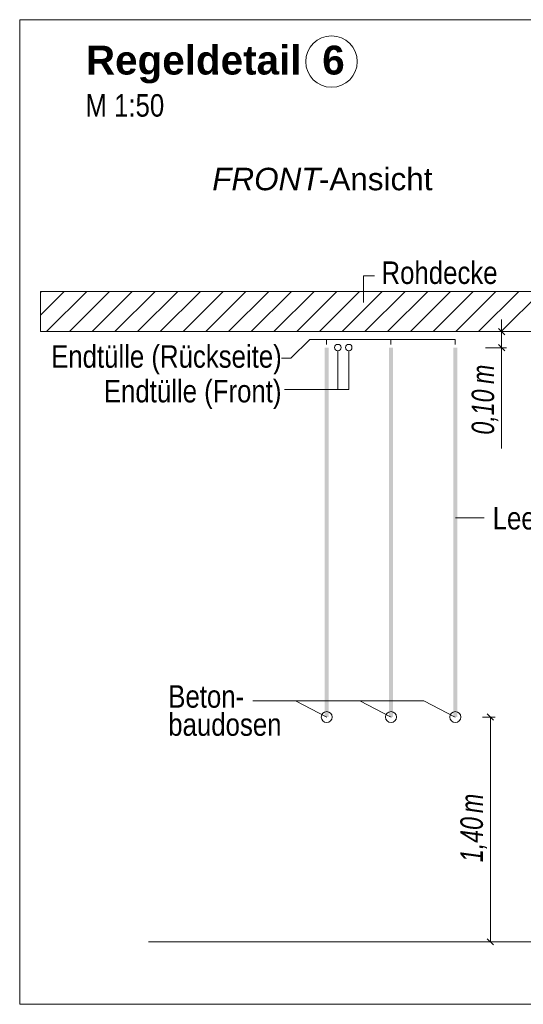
# Model space of a CAD drawing. Extents: x -620 to 300, y 62 to 1162.
# Tile 263 of 300: x 175 to 206, y 918 to 979. Entities that reach past the tile are written whole.
import ezdxf
from ezdxf.lldxf.tags import DXFTag

# ---------------------------------------------------------------- set-up
doc = ezdxf.new("R2010")
doc.units = 0
doc.layers.get('0').update_dxf_attribs({"lineweight": 13})
for name, color, linetype, lineweight, true_color in [('E_Aussparung Bemaßung-A06G94ER8I', 5, 'Continuous', 9, 0x0000ff), ('E_Betonbaudose', 1, 'Continuous', 13, 0xff0000), ('E_Detail_Beschriftung', 7, 'Continuous', 13, 0x009900), ('E_Detail_Wandschraffur', 7, 'Continuous', 5, 0xc0c0c0), ('E_Leerrohr Beschriftung', 1, 'Continuous', 9, 0xff0000)]:
    doc.layers.add(name, color=color, linetype=linetype, lineweight=lineweight, true_color=true_color)
doc.layers.add('E_Detail_Linie_Text_Bem', color=7, linetype='Continuous', lineweight=13)
doc.styles.get("Standard").update_dxf_attribs({"font": 'ARIALN.TTF'})
tags = doc.linetypes.add('fein_strichliert', pattern=[4, 1, -2, 1]).pattern_tags.tags
tags[8:9] = [DXFTag(74, 4), DXFTag(75, 0), DXFTag(340, '0'), DXFTag(46, 0.0), DXFTag(50, 0.0), DXFTag(44, 0.0), DXFTag(45, 0.0)]
tags[6:7] = [DXFTag(74, 4), DXFTag(75, 0), DXFTag(340, '0'), DXFTag(46, 0.0), DXFTag(50, 0.0), DXFTag(44, 0.0), DXFTag(45, 0.0)]
tags[4:5] = [DXFTag(74, 4), DXFTag(75, 0), DXFTag(340, '0'), DXFTag(46, 0.0), DXFTag(50, 0.0), DXFTag(44, 0.0), DXFTag(45, 0.0)]
tags = doc.linetypes.add('fein_strichliert-A06G94EV8I', pattern=[4, 1, -2, 1]).pattern_tags.tags
tags[8:9] = [DXFTag(74, 4), DXFTag(75, 0), DXFTag(340, '0'), DXFTag(46, 0.0), DXFTag(50, 0.0), DXFTag(44, 0.0), DXFTag(45, 0.0)]
tags[6:7] = [DXFTag(74, 4), DXFTag(75, 0), DXFTag(340, '0'), DXFTag(46, 0.0), DXFTag(50, 0.0), DXFTag(44, 0.0), DXFTag(45, 0.0)]
tags[4:5] = [DXFTag(74, 4), DXFTag(75, 0), DXFTag(340, '0'), DXFTag(46, 0.0), DXFTag(50, 0.0), DXFTag(44, 0.0), DXFTag(45, 0.0)]

# ---------------------------------------------------------------- blocks, each defined once
blk = doc.blocks.new('Referenz-A06G94EW8I')
at = {"layer": 'E_Aussparung Bemaßung-A06G94ER8I', "linetype": 'Continuous', "ltscale": 0.13}
for p, q in [((204.878, 960.255), (204.878, 952.217)), ((204.687, 959.683), (205.069, 959.301)), ((205.178, 959.492), (203.878, 959.492)), ((205.178, 958.492), (203.878, 958.492)), ((204.687, 958.683), (205.069, 958.301)), ((204.478, 935.492), (203.678, 935.492)), ((204.369, 935.301), (203.987, 935.683)), ((204.178, 935.492), (204.178, 921.492)), ((204.369, 921.301), (203.987, 921.683)), ((204.478, 921.492), (203.678, 921.492))]:
    blk.add_line(p, q, dxfattribs=at)
at = {"layer": 'E_Betonbaudose', "linetype": 'Continuous', "ltscale": 0.13}
for centre, radius in [((194.686, 958.501), 0.2), ((195.366, 958.501), 0.2), ((195.366, 958.501), 0.2), ((193.995, 935.492), 0.34), ((197.995, 935.492), 0.34), ((201.995, 935.492), 0.34)]:
    blk.add_circle(centre, radius, dxfattribs=at)
at = {"layer": 'E_Detail_Linie_Text_Bem', "linetype": 'fein_strichliert-A06G94EV8I', "ltscale": 0.65}
for p, q in [((237.664, 978.919), (174.894, 978.919)), ((174.894, 978.919), (174.894, 917.602)), ((174.894, 917.602), (234.637, 917.602))]:
    blk.add_line(p, q, dxfattribs=at)
at = {"layer": 'E_Detail_Linie_Text_Bem', "color": 0, "linetype": 'Continuous', "ltscale": 0.13}
for p, q in [((196.285, 961.312), (196.285, 962.96)), ((196.285, 962.96), (196.972, 962.96)), ((191.772, 957.838), (192.94, 959.006)), ((201.986, 959.006), (192.94, 959.006)), ((193.986, 958.701), (193.986, 959.006)), ((197.986, 958.701), (197.986, 959.006)), ((201.986, 958.701), (201.986, 959.006)), ((191.183, 957.838), (191.772, 957.838)), ((194.686, 958.301), (194.686, 955.883)), ((195.366, 958.301), (195.366, 955.883)), ((191.365, 955.883), (195.366, 955.883)), ((202.015, 947.906), (203.8, 947.906)), ((189.406, 936.501), (200.046, 936.501)), ((192.046, 936.501), (193.995, 935.492)), ((196.046, 936.501), (197.995, 935.492)), ((200.046, 936.501), (201.995, 935.492))]:
    blk.add_line(p, q, dxfattribs=at)
at = {"layer": 'E_Detail_Linie_Text_Bem', "linetype": 'Continuous', "ltscale": 0.13}
for p, q in [((227.511, 961.992), (176.184, 961.992)), ((176.184, 961.992), (176.184, 959.492)), ((176.184, 959.492), (186.576, 959.492)), ((176.184, 959.492), (225.011, 959.492)), ((186.576, 959.492), (227.511, 959.492)), ((182.91, 921.492), (219.923, 921.492))]:
    blk.add_line(p, q, dxfattribs=at)
for points in [[(194.12, 958.492), (194.12, 935.492), (193.87, 958.491), (193.87, 935.492)], [(198.12, 958.492), (198.12, 935.492), (197.87, 958.491), (197.87, 935.492)], [(202.12, 958.492), (202.12, 935.492), (201.87, 958.491), (201.87, 935.492)]]:
    blk.add_solid(points, dxfattribs=at)
at = {"layer": 'E_Detail_Wandschraffur', "linetype": 'fein_strichliert', "ltscale": 0.13}
for p, q in [((176.184, 960.52), (177.655, 961.992)), ((177.984, 959.492), (180.484, 961.992)), ((180.812, 959.492), (183.312, 961.992)), ((183.64, 959.492), (186.14, 961.992)), ((186.469, 959.492), (188.969, 961.992)), ((189.297, 959.492), (191.797, 961.992)), ((192.126, 959.492), (194.626, 961.992)), ((194.954, 959.492), (197.454, 961.992)), ((197.783, 959.492), (200.283, 961.992)), ((200.611, 959.492), (203.111, 961.992)), ((203.439, 959.492), (205.939, 961.992))]:
    blk.add_line(p, q, dxfattribs=at)
at = {"layer": 'E_Detail_Wandschraffur', "linetype": 'ByBlock', "ltscale": 0.13}
for p, q in [((176.184, 961.935), (176.241, 961.992)), ((176.569, 959.492), (179.069, 961.992)), ((179.398, 959.492), (181.898, 961.992)), ((182.226, 959.492), (184.726, 961.992)), ((185.055, 959.492), (187.555, 961.992)), ((187.883, 959.492), (190.383, 961.992)), ((190.711, 959.492), (193.211, 961.992)), ((193.54, 959.492), (196.04, 961.992)), ((196.368, 959.492), (198.868, 961.992)), ((199.197, 959.492), (201.697, 961.992)), ((202.025, 959.492), (204.525, 961.992)), ((204.854, 959.492), (207.354, 961.992))]:
    blk.add_line(p, q, dxfattribs=at)
at = {"layer": 'E_Leerrohr Beschriftung', "linetype": 'Continuous', "ltscale": 0.13}
blk.add_circle((194.293, 976.312), 1.6, dxfattribs=at)
at = {"layer": 'E_Aussparung Bemaßung-A06G94ER8I', "linetype": 'Continuous', "ltscale": 0.13, "char_height": 1.4, "attachment_point": 1, "rotation": 90}
for s, insert in [('{\\W0.9;\\fArial Narrow|b0|i1;m}', (203.011, 956.232)), ('{\\W0.9;\\fArial Narrow|b0|i1;0,10 }', (203.011, 953.079)), ('{\\W0.9;\\fArial Narrow|b0|i1;m}', (202.311, 929.512)), ('{\\W0.9;\\fArial Narrow|b0|i1;1,40 }', (202.311, 926.455))]:
    blk.add_mtext(s, dxfattribs=dict(at, insert=insert))
at = {"layer": 'E_Detail_Beschriftung', "color": 1, "linetype": 'Continuous', "lineweight": 35, "ltscale": 0.35, "true_color": 0xff0000, "char_height": 1.8, "attachment_point": 1}
for s, insert in [('{\\fArial|b1|i0;Regeldetail}', (179.012, 977.303)), ('{\\fArial|b1|i0;6}', (193.715, 977.303))]:
    blk.add_mtext(s, dxfattribs=dict(at, insert=insert))
at = {"layer": 'E_Detail_Beschriftung', "linetype": 'Continuous', "ltscale": 0.13, "char_height": 1.4, "attachment_point": 1}
for s, insert in [('{\\fArial Narrow;M 1:50}', (178.982, 974.282)), ('{\\fArial Narrow;Rohdecke}', (197.403, 963.862)), ('{\\fArial Narrow;Endtülle (Rückseite)}', (176.846, 958.646)), ('{\\fArial Narrow;Endtülle (Front)}', (180.129, 956.488)), ('{\\fArial Narrow;Leerrohr M25}', (204.319, 948.574)), ('{\\fArial Narrow;Beton-}', (184.136, 937.475)), ('{\\fArial Narrow;baudosen}', (184.136, 935.725))]:
    blk.add_mtext(s, dxfattribs=dict(at, insert=insert))
at = {"layer": 'E_Detail_Beschriftung', "linetype": 'Continuous', "lineweight": -2, "ltscale": 0.25, "char_height": 1.4, "attachment_point": 1}
for s, insert in [('{\\fArial|b0|i1;FRONT}', (186.872, 969.697)), ('{\\fArial;-Ansicht}', (193.508, 969.697))]:
    blk.add_mtext(s, dxfattribs=dict(at, insert=insert))

msp = doc.modelspace()

# ---------------------------------------------------------------- block references
at = {"color": 8, "lineweight": 25, "ltscale": 0.25, "true_color": 0x808080}
msp.add_blockref('Referenz-A06G94EW8I', (0, 0), dxfattribs=at)

doc.saveas('drawing.dxf')
